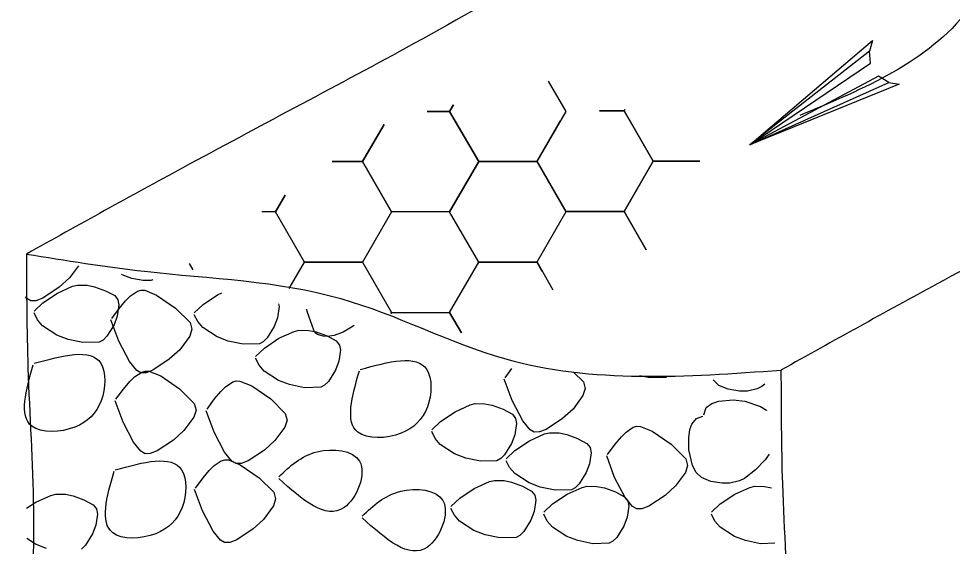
# Model space of a CAD drawing. Extents: x 3 to 3592, y -602 to 1171.
# Drawn here: x 589.73 to 629.94, y 1044.92 to 1067.65 of the extents above; entities that cross this region are included whole.
import ezdxf

# ---------------------------------------------------------------- set-up
doc = ezdxf.new("R2010")
doc.units = 0
doc.layers.add('2', color=7, linetype='Continuous')

msp = doc.modelspace()

# ---------------------------------------------------------------- linework, layer by layer
at = {"layer": '2'}
for points in [[(627.215, 1064.903), (626.763, 1065.18), (621.215, 1062.211), (627.215, 1064.903), (627.65, 1064.832), (621.215, 1062.211), (626.416, 1065.739), (626.369, 1066.257), (621.215, 1062.211), (626.509, 1066.708), (626.369, 1066.257)], [(612.536, 1064.964), (613.29, 1063.659)], [(608.454, 1063.943), (608.29, 1063.659)], [(608.29, 1063.659), (608.454, 1063.943)], [(607.317, 1063.659), (608.29, 1063.659)], [(608.29, 1063.659), (607.317, 1063.659)], [(608.29, 1063.659), (609.54, 1061.494)], [(609.54, 1061.494), (608.29, 1063.659)], [(613.29, 1063.659), (612.04, 1061.494)], [(615.804, 1063.676), (614.741, 1063.676)], [(614.741, 1063.676), (615.804, 1063.676)], [(615.837, 1063.733), (615.804, 1063.676)], [(615.804, 1063.676), (615.837, 1063.733)], [(617.054, 1061.511), (615.804, 1063.676)], [(615.804, 1063.676), (617.054, 1061.511)], [(605.463, 1063.093), (604.54, 1061.494)], [(604.54, 1061.494), (605.463, 1063.093)], [(612.054, 1061.511), (613.061, 1063.255)], [(604.54, 1061.494), (603.224, 1061.494)], [(603.224, 1061.494), (604.54, 1061.494)], [(605.79, 1059.329), (604.54, 1061.494)], [(604.54, 1061.494), (605.79, 1059.329)], [(609.54, 1061.494), (608.29, 1059.329)], [(608.29, 1059.329), (609.54, 1061.494)], [(609.54, 1061.494), (612.04, 1061.494)], [(612.04, 1061.494), (609.54, 1061.494)], [(612.04, 1061.494), (613.29, 1059.329)], [(613.304, 1059.346), (612.054, 1061.511)], [(617.054, 1061.511), (615.804, 1059.346)], [(615.804, 1059.346), (617.054, 1061.511)], [(619.07, 1061.511), (617.054, 1061.511)], [(617.054, 1061.511), (619.07, 1061.511)], [(601.208, 1060.054), (600.79, 1059.329)], [(600.79, 1059.329), (601.208, 1060.054)], [(612.054, 1057.181), (613.304, 1059.346)], [(615.804, 1059.346), (613.304, 1059.346)], [(613.304, 1059.346), (615.804, 1059.346)], [(616.758, 1057.692), (615.804, 1059.346)], [(615.804, 1059.346), (616.758, 1057.692)], [(600.79, 1059.329), (600.193, 1059.329)], [(602.04, 1057.164), (600.79, 1059.329)], [(605.79, 1059.329), (604.54, 1057.164)], [(608.29, 1059.329), (605.79, 1059.329)], [(609.54, 1057.164), (608.29, 1059.329)], [(613.29, 1059.329), (612.04, 1057.164)], [(592.298, 1057.002), (591.921, 1056.493)], [(597.075, 1057.102), (597.234, 1056.828)], [(601.382, 1056.025), (602.04, 1057.164)], [(602.04, 1057.164), (604.54, 1057.164)], [(604.54, 1057.164), (602.04, 1057.164)], [(604.54, 1057.164), (605.79, 1054.999)], [(608.29, 1054.999), (609.54, 1057.164)], [(609.54, 1057.164), (612.04, 1057.164)], [(612.04, 1057.164), (609.54, 1057.164)], [(612.04, 1057.164), (612.261, 1056.781)], [(612.756, 1055.964), (612.054, 1057.181)], [(594.185, 1056.621), (594.152, 1056.653)], [(594.595, 1056.454), (594.185, 1056.621)], [(591.393, 1055.832), (592.043, 1056.125)], [(591.921, 1056.493), (591.472, 1056.08)], [(592.043, 1056.125), (592.257, 1056.178)], [(592.257, 1056.178), (592.672, 1056.174)], [(592.672, 1056.174), (592.998, 1056.107)], [(595.083, 1056.374), (594.595, 1056.454)], [(595.417, 1056.38), (595.083, 1056.374)], [(595.5, 1056.398), (595.417, 1056.38)], [(590.763, 1055.415), (591.393, 1055.832)], [(591.472, 1056.08), (590.769, 1055.618)], [(592.998, 1056.107), (593.467, 1055.935)], [(593.467, 1055.935), (593.861, 1055.721)], [(594.536, 1055.707), (594.847, 1055.915)], [(594.847, 1055.915), (595.002, 1055.958)], [(595.002, 1055.958), (595.154, 1055.951)], [(595.154, 1055.951), (595.665, 1055.746)], [(595.665, 1055.746), (596.482, 1055.186)], [(597.666, 1055.341), (598.296, 1055.758)], [(598.296, 1055.758), (598.472, 1055.837)], [(590.074, 1055.604), (590.014, 1055.676)], [(590.251, 1055.499), (590.074, 1055.604)], [(590.471, 1055.504), (590.251, 1055.499)], [(590.387, 1055.055), (590.763, 1055.415)], [(590.769, 1055.618), (590.471, 1055.504)], [(593.861, 1055.721), (594.002, 1055.544)], [(594.045, 1055.32), (593.975, 1054.84)], [(594.002, 1055.544), (594.045, 1055.32)], [(594.066, 1055.183), (594.331, 1055.503)], [(594.331, 1055.503), (594.536, 1055.707)], [(597.29, 1054.981), (597.666, 1055.341)], [(600.923, 1055.375), (600.947, 1055.247)], [(590.533, 1054.68), (590.387, 1054.974)], [(593.74, 1054.739), (594.066, 1055.183)], [(596.482, 1055.186), (597.113, 1054.558)], [(600.947, 1055.247), (600.878, 1054.767)], [(602.154, 1055.041), (602.131, 1055.138)], [(602.44, 1054.228), (602.154, 1055.041)], [(605.79, 1054.999), (605.762, 1054.952)], [(605.762, 1054.952), (605.79, 1054.999)], [(605.79, 1054.999), (608.29, 1054.999)], [(608.29, 1054.999), (608.799, 1054.118)], [(608.799, 1054.118), (608.29, 1054.999)], [(590.758, 1054.422), (590.533, 1054.68)], [(594.043, 1053.756), (593.7, 1054.679)], [(593.975, 1054.84), (593.832, 1054.461)], [(597.113, 1054.558), (597.187, 1054.273)], [(597.436, 1054.606), (597.29, 1054.9)], [(597.661, 1054.348), (597.436, 1054.606)], [(600.878, 1054.767), (600.735, 1054.388)], [(591.374, 1054.019), (590.758, 1054.422)], [(593.832, 1054.461), (593.529, 1053.974)], [(597.187, 1054.273), (597.091, 1053.97)], [(598.277, 1053.945), (597.661, 1054.348)], [(600.735, 1054.388), (600.432, 1053.9)], [(600.938, 1053.883), (601.589, 1054.177)], [(601.589, 1054.177), (601.802, 1054.23)], [(601.802, 1054.23), (602.218, 1054.225)], [(602.218, 1054.225), (602.543, 1054.158)], [(602.502, 1054.124), (602.44, 1054.228)], [(602.591, 1054.047), (602.502, 1054.124)], [(602.543, 1054.158), (603.012, 1053.987)], [(603.702, 1054.144), (603.319, 1054.011)], [(604.127, 1054.404), (603.702, 1054.144)], [(604.175, 1054.456), (604.127, 1054.404)], [(591.853, 1053.835), (591.374, 1054.019)], [(592.494, 1053.7), (591.853, 1053.835)], [(593.195, 1053.722), (592.494, 1053.7)], [(593.361, 1053.809), (593.195, 1053.722)], [(593.529, 1053.974), (593.361, 1053.809)], [(594.497, 1052.887), (594.043, 1053.756)], [(597.091, 1053.97), (596.663, 1053.391)], [(598.756, 1053.762), (598.277, 1053.945)], [(599.396, 1053.627), (598.756, 1053.762)], [(600.263, 1053.735), (600.097, 1053.648)], [(600.432, 1053.9), (600.263, 1053.735)], [(600.309, 1053.466), (600.938, 1053.883)], [(602.835, 1053.969), (602.591, 1054.047)], [(603.033, 1053.965), (602.835, 1053.969)], [(603.012, 1053.987), (603.406, 1053.773)], [(603.319, 1054.011), (603.033, 1053.965)], [(603.406, 1053.773), (603.547, 1053.595)], [(596.663, 1053.391), (596.214, 1052.978)], [(600.097, 1053.648), (599.396, 1053.627)], [(599.933, 1053.106), (600.309, 1053.466)], [(603.59, 1053.372), (603.521, 1052.892)], [(603.547, 1053.595), (603.59, 1053.372)], [(596.214, 1052.978), (595.511, 1052.516)], [(600.079, 1052.731), (599.933, 1053.025)], [(594.816, 1052.502), (594.497, 1052.887)], [(595.511, 1052.516), (595.213, 1052.402)], [(600.303, 1052.473), (600.079, 1052.731)], [(603.377, 1052.513), (603.074, 1052.025)], [(603.521, 1052.892), (603.377, 1052.513)], [(610.682, 1052.186), (610.97, 1052.579)], [(594.508, 1052.019), (594.713, 1052.223)], [(594.713, 1052.223), (595.024, 1052.431)], [(594.993, 1052.397), (594.816, 1052.502)], [(595.213, 1052.402), (594.993, 1052.397)], [(595.024, 1052.431), (595.179, 1052.474)], [(595.179, 1052.474), (595.331, 1052.467)], [(595.331, 1052.467), (595.842, 1052.262)], [(595.842, 1052.262), (596.659, 1051.702)], [(600.92, 1052.07), (600.303, 1052.473)], [(610.984, 1051.202), (610.641, 1052.125)], [(613.625, 1052.431), (614.054, 1052.004)], [(616.92, 1052.18), (616.48, 1052.272)], [(617.621, 1052.201), (616.92, 1052.18)], [(617.634, 1052.208), (617.621, 1052.201)], [(594.243, 1051.699), (594.508, 1052.019)], [(596.659, 1051.702), (597.29, 1051.074)], [(598.428, 1051.591), (598.633, 1051.795)], [(598.633, 1051.795), (598.944, 1052.003)], [(598.944, 1052.003), (599.099, 1052.046)], [(599.099, 1052.046), (599.252, 1052.039)], [(599.252, 1052.039), (599.763, 1051.834)], [(599.763, 1051.834), (600.58, 1051.274)], [(601.398, 1051.887), (600.92, 1052.07)], [(602.039, 1051.752), (601.398, 1051.887)], [(602.74, 1051.773), (602.039, 1051.752)], [(602.906, 1051.86), (602.74, 1051.773)], [(603.074, 1052.025), (602.906, 1051.86)], [(614.128, 1051.719), (614.032, 1051.416)], [(614.054, 1052.004), (614.128, 1051.719)], [(619.653, 1052.076), (619.642, 1052.097)], [(619.88, 1051.852), (619.653, 1052.076)], [(620.291, 1051.686), (619.88, 1051.852)], [(621.531, 1051.706), (621.113, 1051.611)], [(621.738, 1051.812), (621.531, 1051.706)], [(621.869, 1051.913), (621.738, 1051.812)], [(593.917, 1051.256), (594.243, 1051.699)], [(598.164, 1051.271), (598.428, 1051.591)], [(614.032, 1051.416), (613.604, 1050.838)], [(620.778, 1051.605), (620.291, 1051.686)], [(621.113, 1051.611), (620.778, 1051.605)], [(594.22, 1050.272), (593.877, 1051.195)], [(597.29, 1051.074), (597.364, 1050.789)], [(597.838, 1050.827), (598.164, 1051.271)], [(600.58, 1051.274), (601.211, 1050.646)], [(608.521, 1050.723), (609.172, 1051.017)], [(609.172, 1051.017), (609.385, 1051.07)], [(609.385, 1051.07), (609.801, 1051.066)], [(609.801, 1051.066), (610.126, 1050.998)], [(610.126, 1050.998), (610.595, 1050.827)], [(611.438, 1050.334), (610.984, 1051.202)], [(619.233, 1050.593), (619.343, 1050.897)], [(619.343, 1050.897), (619.585, 1051.08)], [(619.585, 1051.08), (619.88, 1051.179)], [(619.88, 1051.179), (620.508, 1051.229)], [(620.508, 1051.229), (621.009, 1051.171)], [(621.009, 1051.171), (621.682, 1050.95)], [(621.682, 1050.95), (621.934, 1050.787)], [(597.364, 1050.789), (597.268, 1050.486)], [(598.141, 1049.844), (597.798, 1050.767)], [(601.211, 1050.646), (601.285, 1050.361)], [(607.892, 1050.306), (608.521, 1050.723)], [(610.595, 1050.827), (610.99, 1050.613)], [(610.99, 1050.613), (611.13, 1050.435)], [(613.604, 1050.838), (613.155, 1050.424)], [(618.916, 1050.434), (619.193, 1050.532)], [(621.934, 1050.787), (621.94, 1050.78)], [(594.674, 1049.404), (594.22, 1050.272)], [(597.268, 1050.486), (596.84, 1049.908)], [(601.285, 1050.361), (601.189, 1050.058)], [(607.516, 1049.946), (607.892, 1050.306)], [(611.173, 1050.212), (611.104, 1049.732)], [(611.13, 1050.435), (611.173, 1050.212)], [(611.757, 1049.948), (611.438, 1050.334)], [(613.155, 1050.424), (612.452, 1049.962)], [(616.202, 1050.054), (616.357, 1050.097)], [(616.357, 1050.097), (616.509, 1050.09)], [(618.643, 1049.956), (618.726, 1050.185)], [(618.726, 1050.185), (618.916, 1050.434)], [(596.84, 1049.908), (596.391, 1049.494)], [(598.594, 1048.975), (598.141, 1049.844)], [(601.189, 1050.058), (600.761, 1049.479)], [(607.662, 1049.571), (607.516, 1049.866)], [(611.104, 1049.732), (610.96, 1049.353)], [(611.73, 1049.469), (612.38, 1049.763)], [(611.934, 1049.843), (611.757, 1049.948)], [(612.154, 1049.849), (611.934, 1049.843)], [(612.452, 1049.962), (612.154, 1049.849)], [(612.38, 1049.763), (612.594, 1049.816)], [(612.594, 1049.816), (613.009, 1049.811)], [(613.009, 1049.811), (613.335, 1049.744)], [(613.335, 1049.744), (613.804, 1049.573)], [(615.686, 1049.642), (615.891, 1049.846)], [(615.891, 1049.846), (616.202, 1050.054)], [(616.509, 1050.09), (617.02, 1049.885)], [(617.02, 1049.885), (617.837, 1049.325)], [(618.586, 1049.597), (618.643, 1049.956)], [(594.993, 1049.018), (594.674, 1049.404)], [(596.391, 1049.494), (595.688, 1049.032)], [(600.761, 1049.479), (600.312, 1049.066)], [(607.886, 1049.314), (607.662, 1049.571)], [(608.503, 1048.91), (607.886, 1049.314)], [(610.96, 1049.353), (610.657, 1048.865)], [(611.1, 1049.052), (611.73, 1049.469)], [(613.804, 1049.573), (614.198, 1049.359)], [(614.198, 1049.359), (614.338, 1049.181)], [(615.096, 1048.879), (615.421, 1049.322)], [(615.421, 1049.322), (615.686, 1049.642)], [(617.837, 1049.325), (618.468, 1048.697)], [(618.596, 1049.074), (618.586, 1049.597)], [(595.17, 1048.913), (594.993, 1049.018)], [(595.39, 1048.919), (595.17, 1048.913)], [(595.688, 1049.032), (595.39, 1048.919)], [(598.914, 1048.59), (598.594, 1048.975)], [(600.312, 1049.066), (599.608, 1048.604)], [(608.981, 1048.727), (608.503, 1048.91)], [(610.724, 1048.692), (611.1, 1049.052)], [(614.381, 1048.958), (614.312, 1048.478)], [(614.338, 1049.181), (614.381, 1048.958)], [(618.751, 1048.411), (618.596, 1049.074)], [(622.058, 1048.891), (621.884, 1048.654)], [(598.141, 1048.4), (598.452, 1048.607)], [(598.452, 1048.607), (598.607, 1048.65)], [(598.607, 1048.65), (598.759, 1048.644)], [(598.759, 1048.644), (599.27, 1048.439)], [(599.09, 1048.485), (598.914, 1048.59)], [(599.311, 1048.49), (599.09, 1048.485)], [(599.608, 1048.604), (599.311, 1048.49)], [(609.622, 1048.592), (608.981, 1048.727)], [(610.323, 1048.613), (609.622, 1048.592)], [(610.489, 1048.7), (610.323, 1048.613)], [(610.657, 1048.865), (610.489, 1048.7)], [(610.87, 1048.317), (610.724, 1048.611)], [(615.398, 1047.895), (615.055, 1048.818)], [(618.468, 1048.697), (618.542, 1048.412)], [(621.884, 1048.654), (621.466, 1048.213)], [(597.671, 1047.876), (597.936, 1048.195)], [(597.936, 1048.195), (598.141, 1048.4)], [(599.27, 1048.439), (600.087, 1047.879)], [(611.095, 1048.059), (610.87, 1048.317)], [(614.169, 1048.099), (613.866, 1047.611)], [(614.312, 1048.478), (614.169, 1048.099)], [(618.446, 1048.109), (618.018, 1047.531)], [(618.542, 1048.412), (618.446, 1048.109)], [(618.905, 1048.11), (618.751, 1048.411)], [(619.132, 1047.886), (618.905, 1048.11)], [(621.466, 1048.213), (620.99, 1047.846)], [(597.345, 1047.432), (597.671, 1047.876)], [(600.087, 1047.879), (600.718, 1047.25)], [(609.353, 1047.417), (610.003, 1047.711)], [(610.003, 1047.711), (610.217, 1047.764)], [(610.217, 1047.764), (610.632, 1047.759)], [(610.632, 1047.759), (610.958, 1047.692)], [(610.958, 1047.692), (611.427, 1047.521)], [(611.711, 1047.656), (611.095, 1048.059)], [(615.852, 1047.027), (615.398, 1047.895)], [(619.543, 1047.72), (619.132, 1047.886)], [(620.03, 1047.64), (619.543, 1047.72)], [(620.782, 1047.741), (620.365, 1047.645)], [(620.99, 1047.846), (620.782, 1047.741)], [(597.648, 1046.448), (597.305, 1047.371)], [(608.723, 1047), (609.353, 1047.417)], [(611.427, 1047.521), (611.821, 1047.307)], [(612.19, 1047.473), (611.711, 1047.656)], [(611.821, 1047.307), (611.961, 1047.129)], [(612.83, 1047.338), (612.19, 1047.473)], [(613.532, 1047.359), (612.83, 1047.338)], [(613.353, 1047.166), (614.004, 1047.46)], [(613.697, 1047.446), (613.532, 1047.359)], [(613.866, 1047.611), (613.697, 1047.446)], [(614.004, 1047.46), (614.217, 1047.513)], [(614.217, 1047.513), (614.633, 1047.508)], [(614.633, 1047.508), (614.958, 1047.441)], [(614.958, 1047.441), (615.428, 1047.27)], [(618.018, 1047.531), (617.569, 1047.117)], [(620.365, 1047.645), (620.03, 1047.64)], [(620.572, 1047.166), (621.223, 1047.46)], [(621.223, 1047.46), (621.436, 1047.513)], [(621.436, 1047.513), (621.852, 1047.508)], [(621.852, 1047.508), (622.148, 1047.447)], [(590.463, 1046.826), (591.114, 1047.12)], [(591.114, 1047.12), (591.327, 1047.173)], [(591.327, 1047.173), (591.743, 1047.169)], [(591.743, 1047.169), (592.068, 1047.101)], [(592.068, 1047.101), (592.537, 1046.93)], [(592.537, 1046.93), (592.931, 1046.716)], [(600.792, 1046.965), (600.696, 1046.663)], [(600.718, 1047.25), (600.792, 1046.965)], [(608.347, 1046.64), (608.723, 1047)], [(612.004, 1046.906), (611.935, 1046.426)], [(611.961, 1047.129), (612.004, 1046.906)], [(612.724, 1046.749), (613.353, 1047.166)], [(615.428, 1047.27), (615.822, 1047.056)], [(615.822, 1047.056), (615.962, 1046.878)], [(616.171, 1046.641), (615.852, 1047.027)], [(615.962, 1046.878), (616.005, 1046.655)], [(617.569, 1047.117), (616.866, 1046.655)], [(619.943, 1046.749), (620.572, 1047.166)], [(590.068, 1046.565), (590.463, 1046.826)], [(592.931, 1046.716), (593.072, 1046.539)], [(593.072, 1046.539), (593.115, 1046.315)], [(600.696, 1046.663), (600.268, 1046.084)], [(608.493, 1046.265), (608.347, 1046.559)], [(612.348, 1046.389), (612.724, 1046.749)], [(616.005, 1046.655), (615.936, 1046.175)], [(616.348, 1046.536), (616.171, 1046.641)], [(616.568, 1046.542), (616.348, 1046.536)], [(616.866, 1046.655), (616.568, 1046.542)], [(619.567, 1046.389), (619.943, 1046.749)], [(593.115, 1046.315), (593.046, 1045.835)], [(598.102, 1045.58), (597.648, 1046.448)], [(600.268, 1046.084), (599.819, 1045.671)], [(608.718, 1046.007), (608.493, 1046.265)], [(611.935, 1046.426), (611.792, 1046.047)], [(612.494, 1046.014), (612.348, 1046.308)], [(615.936, 1046.175), (615.792, 1045.796)], [(619.713, 1046.014), (619.567, 1046.308)], [(593.046, 1045.835), (592.902, 1045.456)], [(599.819, 1045.671), (599.116, 1045.208)], [(609.334, 1045.604), (608.718, 1046.007)], [(611.792, 1046.047), (611.489, 1045.559)], [(612.718, 1045.756), (612.494, 1046.014)], [(613.335, 1045.353), (612.718, 1045.756)], [(615.792, 1045.796), (615.49, 1045.308)], [(619.937, 1045.756), (619.713, 1046.014)], [(620.554, 1045.353), (619.937, 1045.756)], [(592.902, 1045.456), (592.599, 1044.969)], [(598.421, 1045.194), (598.102, 1045.58)], [(609.813, 1045.421), (609.334, 1045.604)], [(610.453, 1045.286), (609.813, 1045.421)], [(611.155, 1045.307), (610.453, 1045.286)], [(611.32, 1045.394), (611.155, 1045.307)], [(611.489, 1045.559), (611.32, 1045.394)], [(613.814, 1045.17), (613.335, 1045.353)], [(615.49, 1045.308), (615.321, 1045.143)], [(621.033, 1045.17), (620.554, 1045.353)], [(590.445, 1045.013), (590.076, 1045.255)], [(590.923, 1044.83), (590.445, 1045.013)], [(592.599, 1044.969), (592.431, 1044.803)], [(598.598, 1045.089), (598.421, 1045.194)], [(598.818, 1045.095), (598.598, 1045.089)], [(599.116, 1045.208), (598.818, 1045.095)], [(614.454, 1045.035), (613.814, 1045.17)], [(615.155, 1045.056), (614.454, 1045.035)], [(615.321, 1045.143), (615.155, 1045.056)], [(621.673, 1045.035), (621.033, 1045.17)], [(622.298, 1045.054), (621.673, 1045.035)]]:
    msp.add_lwpolyline(points, dxfattribs=at)
for points in [[(631.312, 1080.014), (626.851, 1077.431), (624.033, 1075.553), (618.398, 1073.44), (612.058, 1069.683), (606.423, 1066.395), (596.796, 1061.23), (590.062, 1057.514)], [(663.812, 1075.014), (659.351, 1072.431), (656.533, 1070.553), (650.898, 1068.44), (644.558, 1064.683), (638.923, 1061.395), (629.296, 1056.23), (622.562, 1052.514)], [(638.686, 1074.809), (633.089, 1071.728), (630.621, 1068.024), (623.375, 1063.481)], [(590.062, 1057.514), (595.152, 1056.769), (603.605, 1055.595), (610.649, 1053.012), (622.562, 1052.514)], [(590.062, 1057.514), (590.124, 1052.611), (590.359, 1046.506), (590.062, 1038.764)], [(663.812, 1056.264), (659.351, 1053.681), (656.533, 1051.803), (650.898, 1049.69), (644.558, 1045.933), (638.923, 1042.645), (629.296, 1037.48), (622.562, 1033.764)], [(590.393, 1052.807), (593.261, 1052.807), (593.281, 1051.191), (592.15, 1050.06), (590.292, 1050.101), (590.352, 1052.746)], [(604.441, 1052.541), (607.308, 1052.541), (607.329, 1050.926), (606.198, 1049.795), (604.34, 1049.835), (604.4, 1052.481)], [(622.562, 1052.514), (622.624, 1047.611), (622.859, 1041.506), (622.562, 1033.764)], [(593.877, 1048.216), (596.745, 1048.216), (596.765, 1046.6), (595.634, 1045.469), (593.776, 1045.509), (593.836, 1048.155)], [(600.933, 1047.924), (602.589, 1048.995), (604.407, 1048.591), (603.741, 1046.591), (600.933, 1047.844)], [(604.524, 1046.227), (606.18, 1047.297), (607.998, 1046.893), (607.331, 1044.894), (604.524, 1046.146)]]:
    msp.add_spline(points, degree=3, dxfattribs=at)

doc.saveas('drawing.dxf')
